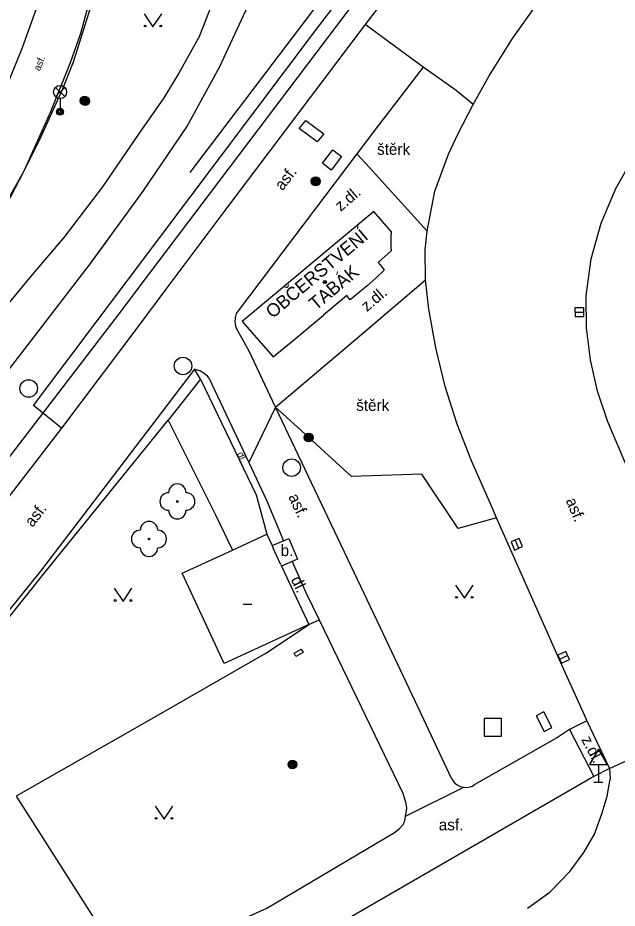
# Model space of a CAD drawing. Extents: x -596229 to -595156, y -1161237 to -1159376.
# Drawn here: x -595674.2 to -595640, y -1160305.2 to -1160254.3 of the extents above; entities that cross this region are included whole.
import ezdxf

# ---------------------------------------------------------------- set-up
doc = ezdxf.new("R2010")
doc.units = 0
for name, color, linetype in [('Level 22', 7, 'Continuous'), ('Level 24', 7, 'Continuous'), ('Level 25', 7, 'Continuous'), ('Level 26', 7, 'Continuous'), ('Level 27', 7, 'Continuous'), ('Level 33', 7, 'Continuous'), ('Level 34', 7, 'Continuous'), ('Level 36', 7, 'Continuous'), ('Level 39', 7, 'Continuous'), ('silnoproud - povrch.  znaky a  RIS  skut. velikost', 7, 'Continuous'), ('Specificka linie pasportu komunikaci', 7, 'Continuous'), ('TM - budovy drevene - VP', 7, 'Continuous'), ('TM - budovy zdene_ betonove - VP', 7, 'Continuous'), ('TM - chodniky - VP', 7, 'Continuous'), ('TM - komunikace - VP', 7, 'Continuous'), ('TM - letecke snimky - pomocna linie', 7, 'Continuous'), ('TM - MHD - osa koleji', 7, 'Continuous'), ('TM - plot drateny_ kovovy - VP', 7, 'Continuous'), ('TM - pomocna konstrukcni linie', 7, 'Continuous'), ('TM - popis objektu', 7, 'Continuous'), ('TM - popis povrchu', 7, 'Continuous'), ('TM - rozhrani mezi zpev. plochami mezi sebou - VP', 7, 'Continuous'), ('TM - rozhrani ploch obecne - VP', 7, 'Continuous'), ('TM - vstup do budovy - drevene', 7, 'Continuous'), ('TM - vstup do budovy - zdene_ betonove', 7, 'Continuous'), ('TM - zabradli - VP', 7, 'Continuous')]:
    doc.layers.add(name, color=color, linetype=linetype)

msp = doc.modelspace()

# ---------------------------------------------------------------- linework, layer by layer
at = {"layer": 'Level 22'}
for centre in [(-595665.13, -1160281.95), (-595666.75, -1160284.09)]:
    msp.add_circle(centre, 0.05, dxfattribs=at)
for centre, start, end in [((-595665.13, -1160281.45), 0, 180), ((-595665.63, -1160281.95), 90, 270), ((-595664.63, -1160281.95), 270, 90), ((-595665.13, -1160282.45), 180, 0), ((-595666.75, -1160283.59), 0, 180), ((-595667.25, -1160284.09), 90, 270), ((-595666.25, -1160284.09), 270, 90), ((-595666.75, -1160284.59), 180, 0)]:
    msp.add_arc(centre, 0.5, start, end, dxfattribs=at)
at = {"layer": 'Level 24'}
msp.add_lwpolyline([(-595644.67, -1160294.188), (-595644.215, -1160295.079), (-595643.77, -1160294.852), (-595644.225, -1160293.961)], close=True, dxfattribs=at)
at = {"layer": 'Level 25'}
for centre, radius in [((-595670.42, -1160259.08), 0.25), ((-595670.39, -1160259.1), 0.25), ((-595670.42, -1160259.08), 0.2), ((-595670.39, -1160259.1), 0.2), ((-595670.42, -1160259.08), 0.15), ((-595670.39, -1160259.1), 0.15), ((-595670.42, -1160259.08), 0.1), ((-595670.39, -1160259.1), 0.1), ((-595670.42, -1160259.08), 0.05), ((-595670.39, -1160259.1), 0.05), ((-595657.24, -1160263.68), 0.25), ((-595657.24, -1160263.68), 0.2), ((-595657.24, -1160263.68), 0.15), ((-595657.24, -1160263.68), 0.1), ((-595657.24, -1160263.68), 0.05), ((-595657.64, -1160278.3), 0.25), ((-595657.64, -1160278.3), 0.2), ((-595657.64, -1160278.3), 0.15), ((-595657.64, -1160278.3), 0.1), ((-595657.64, -1160278.3), 0.05), ((-595658.57, -1160296.96), 0.25), ((-595658.57, -1160296.96), 0.2), ((-595658.57, -1160296.96), 0.15), ((-595658.57, -1160296.96), 0.1), ((-595658.57, -1160296.96), 0.05)]:
    msp.add_circle(centre, radius, dxfattribs=at)
at = {"layer": 'Level 26'}
msp.add_lwpolyline([(-595647.64, -1160295.34), (-595646.64, -1160295.34), (-595646.64, -1160294.34), (-595647.64, -1160294.34)], close=True, dxfattribs=at)
at = {"layer": 'Level 27'}
for p, q in [((-595642.45, -1160271.152), (-595641.95, -1160271.148)), ((-595645.871, -1160284.161), (-595645.669, -1160284.619)), ((-595642.863, -1160290.746), (-595643.317, -1160290.954))]:
    msp.add_line(p, q, dxfattribs=at)
for points in [[(-595642.448, -1160271.402), (-595641.948, -1160271.398), (-595641.952, -1160270.898), (-595642.452, -1160270.902)], [(-595646.1, -1160284.263), (-595645.897, -1160284.72), (-595645.44, -1160284.517), (-595645.643, -1160284.06)], [(-595642.967, -1160290.518), (-595643.422, -1160290.727), (-595643.213, -1160291.182), (-595642.758, -1160290.973)]]:
    msp.add_lwpolyline(points, close=True, dxfattribs=at)
for centre in [(-595664.81, -1160274.22), (-595673.61, -1160275.5), (-595658.61, -1160280.02)]:
    msp.add_circle(centre, 0.5, dxfattribs=at)
at = {"layer": 'Level 33'}
for p, q in [((-595672.085, -1160258.85), (-595671.555, -1160258.32)), ((-595672.085, -1160258.32), (-595671.555, -1160258.85)), ((-595671.82, -1160258.96), (-595671.82, -1160259.71))]:
    msp.add_line(p, q, dxfattribs=at)
for centre, radius in [((-595671.82, -1160258.585), 0.375), ((-595671.82, -1160259.71), 0.2), ((-595671.82, -1160259.71), 0.145), ((-595671.82, -1160259.71), 0.0876)]:
    msp.add_circle(centre, radius, dxfattribs=at)
at = {"layer": 'Level 34'}
for p, q in [((-595641.12, -1160296.952), (-595641.12, -1160297.97)), ((-595641.37, -1160297.97), (-595640.87, -1160297.97))]:
    msp.add_line(p, q, dxfattribs=at)
msp.add_lwpolyline([(-595641.62, -1160296.952), (-595640.62, -1160296.952), (-595641.12, -1160296.086)], close=True, dxfattribs=at)
at = {"layer": 'Level 36'}
for points in [[(-595667.02, -1160254.12), (-595666.52, -1160254.87), (-595666.02, -1160254.12)], [(-595649.26, -1160286.72), (-595648.76, -1160287.47), (-595648.26, -1160286.72)], [(-595668.73, -1160286.9), (-595668.23, -1160287.65), (-595667.73, -1160286.9)], [(-595666.39, -1160299.33), (-595665.89, -1160300.08), (-595665.39, -1160299.33)]]:
    msp.add_lwpolyline(points, dxfattribs=at)
for centre in [(-595666.97, -1160254.82), (-595666.071, -1160254.82), (-595649.21, -1160287.42), (-595648.311, -1160287.42), (-595668.68, -1160287.6), (-595667.781, -1160287.6), (-595666.34, -1160300.03), (-595665.441, -1160300.03)]:
    msp.add_circle(centre, 0.05, dxfattribs=at)
at = {"layer": 'Level 39'}
msp.add_line((-595661.38, -1160287.82), (-595660.88, -1160287.82), dxfattribs=at)
for radius in [0.09, 0.0398]:
    msp.add_circle((-595656.72, -1160269.43), radius, dxfattribs=at)
at = {"layer": 'silnoproud - povrch.  znaky a  RIS  skut. velikost'}
for points in [[(-595656.77, -1160260.97), (-595657.16, -1160261.43), (-595658.19, -1160260.67), (-595657.8, -1160260.21), (-595656.77, -1160260.97)], [(-595655.76, -1160262.27), (-595656.35, -1160263.04), (-595656.85, -1160262.65), (-595656.26, -1160261.88), (-595655.76, -1160262.27)], [(-595658.37, -1160290.79), (-595658.47, -1160290.6), (-595658.06, -1160290.38), (-595657.96, -1160290.57), (-595658.16, -1160290.68), (-595658.37, -1160290.79)]]:
    msp.add_lwpolyline(points, dxfattribs=at)
at = {"layer": 'Specificka linie pasportu komunikaci'}
for points in [[(-595657.64, -1160288.98), (-595657.04, -1160288.71)], [(-595640.48, -1160297.18), (-595632.01, -1160293.31)]]:
    msp.add_lwpolyline(points, dxfattribs=at)
at = {"layer": 'TM - budovy drevene - VP'}
for points in [[(-595661.98, -1160284.72), (-595660.03, -1160283.82)], [(-595660.03, -1160283.82), (-595659.73, -1160284.46)], [(-595664.85, -1160286.05), (-595661.98, -1160284.72)], [(-595659.73, -1160284.46), (-595659.66, -1160284.62)], [(-595659.24, -1160285.52), (-595659.19, -1160285.64)], [(-595659.19, -1160285.64), (-595657.64, -1160288.98)], [(-595662.47, -1160291.2), (-595664.85, -1160286.05)], [(-595657.64, -1160288.98), (-595662.47, -1160291.2)]]:
    msp.add_lwpolyline(points, dxfattribs=at)
at = {"layer": 'TM - budovy zdene_ betonove - VP'}
for points in [[(-595653.93, -1160265.4), (-595661.43, -1160271.68)], [(-595652.94, -1160266.55), (-595653.93, -1160265.4)], [(-595652.94, -1160266.55), (-595652.94, -1160266.69)], [(-595652.93, -1160267.55), (-595652.93, -1160267.65)], [(-595652.93, -1160267.65), (-595653.68, -1160268.31)], [(-595653.68, -1160268.31), (-595653.49, -1160268.55), (-595653.33, -1160268.76)], [(-595653.33, -1160268.76), (-595653.82, -1160269.2)], [(-595654.31, -1160269.64), (-595655.27, -1160270.44)], [(-595655.47, -1160270.2), (-595656.79, -1160271.31)], [(-595655.27, -1160270.44), (-595655.47, -1160270.2)], [(-595661.43, -1160271.68), (-595659.67, -1160273.7)], [(-595659.67, -1160273.7), (-595658.41, -1160272.66)]]:
    msp.add_lwpolyline(points, dxfattribs=at)
at = {"layer": 'TM - chodniky - VP'}
for points in [[(-595668.8, -1160244.11), (-595668.89, -1160245.38), (-595669.02, -1160247.36), (-595669.46, -1160250.3), (-595669.97, -1160252.71), (-595670.65, -1160255.25), (-595671.25, -1160256.91), (-595672.36, -1160259.71), (-595673.9, -1160263.13)], [(-595672.02, -1160248.58), (-595672.92, -1160253.08), (-595673.98, -1160256.07), (-595675.19, -1160259.07), (-595676.05, -1160260.97)], [(-595650.19, -1160249.21), (-595654.41, -1160254.74)], [(-595654.41, -1160254.74), (-595662.3, -1160265.19), (-595665.79, -1160269.84)], [(-595673.9, -1160263.13), (-595674.65, -1160264.46), (-595675.21, -1160265.48), (-595676.61, -1160267.72)], [(-595665.79, -1160269.84), (-595667.44, -1160272.06)], [(-595667.44, -1160272.06), (-595671.74, -1160277.76)], [(-595664.16, -1160274.4), (-595669.62, -1160281.59)], [(-595653.74, -1160288.77), (-595659.54, -1160276.57)], [(-595646.92, -1160282.89), (-595649.12, -1160283.49), (-595651.18, -1160280.4), (-595655.19, -1160280.53), (-595657.64, -1160278.3), (-595659.54, -1160276.57)], [(-595671.74, -1160277.76), (-595677.75, -1160285.55)], [(-595669.62, -1160281.59), (-595672.94, -1160285.93)], [(-595672.94, -1160285.93), (-595679.55, -1160294.12), (-595684.85, -1160299.92)], [(-595657.8, -1160287.14), (-595657.04, -1160288.71)], [(-595657.04, -1160288.71), (-595652.27, -1160298.59)], [(-595649.47, -1160297.8), (-595651.07, -1160294.4), (-595653.74, -1160288.77)], [(-595641.77, -1160294.46), (-595642.76, -1160294.96)], [(-595642.76, -1160294.96), (-595643.45, -1160295.42), (-595648.21, -1160298.12)], [(-595640.48, -1160297.18), (-595641.37, -1160297.64)], [(-595641.37, -1160297.64), (-595660.4, -1160308.65), (-595665.66, -1160311.14), (-595683.11, -1160318.05), (-595694.61, -1160322.27), (-595700.31, -1160324.19)], [(-595649.47, -1160297.8), (-595649.34, -1160297.99), (-595649.18, -1160298.12), (-595649, -1160298.21), (-595648.8, -1160298.26)], [(-595648.8, -1160298.26), (-595648.64, -1160298.27), (-595648.43, -1160298.23), (-595648.3, -1160298.19), (-595648.21, -1160298.12)], [(-595652.27, -1160298.59), (-595652.11, -1160299.11), (-595652.07, -1160299.43), (-595652.09, -1160299.75)], [(-595652.25, -1160300.38), (-595652.18, -1160300.24), (-595652.14, -1160300.07), (-595652.11, -1160299.9)], [(-595652.11, -1160299.9), (-595652.09, -1160299.75)], [(-595652.75, -1160300.85), (-595652.48, -1160300.64), (-595652.25, -1160300.38)]]:
    msp.add_lwpolyline(points, dxfattribs=at)
at = {"layer": 'TM - komunikace - VP'}
for points in [[(-595648.26, -1160259.29), (-595647.35, -1160257.66), (-595646.01, -1160255.53), (-595644.56, -1160253.47)], [(-595650.89, -1160266.52), (-595650.44, -1160264.25), (-595649.67, -1160262.13), (-595649.13, -1160260.99), (-595648.26, -1160259.29)], [(-595641.82, -1160270.21), (-595641.52, -1160268.11), (-595640.95, -1160266.06), (-595640.13, -1160264.1), (-595639.08, -1160262.25)], [(-595650.98, -1160269.31), (-595650.99, -1160267.59), (-595650.89, -1160266.52)], [(-595648.35, -1160279.64), (-595649.17, -1160277.54), (-595649.85, -1160275.38), (-595650.39, -1160273.19), (-595650.79, -1160270.97), (-595650.98, -1160269.31)], [(-595640.58, -1160277.4), (-595641.16, -1160275.66), (-595641.57, -1160273.87), (-595641.79, -1160272.05), (-595641.82, -1160270.21)], [(-595634.93, -1160290.27), (-595635.97, -1160288.21), (-595640.58, -1160277.4)], [(-595646.92, -1160282.89), (-595647.26, -1160282.13), (-595648.35, -1160279.64)], [(-595643.18, -1160291.33), (-595646.92, -1160282.89)], [(-595641.77, -1160294.46), (-595641.8, -1160294.4), (-595643.18, -1160291.33)], [(-595641.77, -1160294.46), (-595640.48, -1160297.18)], [(-595640.48, -1160297.18), (-595640.44, -1160297.8)], [(-595645.16, -1160305.16), (-595643.88, -1160304.24), (-595642.72, -1160303.05), (-595641.94, -1160301.99), (-595641.33, -1160300.94), (-595640.92, -1160299.78), (-595640.61, -1160298.76), (-595640.44, -1160297.8)]]:
    msp.add_lwpolyline(points, dxfattribs=at)
at = {"layer": 'TM - letecke snimky - pomocna linie'}
msp.add_lwpolyline([(-595692.18, -1160318.49), (-595684.59, -1160315.61), (-595672.6, -1160310.84), (-595664.8, -1160307.32), (-595664.59, -1160307.22), (-595660.03, -1160305.16), (-595652.75, -1160300.85)], dxfattribs=at)
at = {"layer": 'TM - MHD - osa koleji'}
for points in [[(-595667.08, -1160264.25), (-595664.59, -1160260.57), (-595662.7, -1160257.13), (-595661.11, -1160253.68), (-595659.18, -1160247.89), (-595658.13, -1160243.44), (-595657.66, -1160239.82)], [(-595646.01, -1160241.51), (-595659.95, -1160259.96)], [(-595659.95, -1160259.96), (-595666.79, -1160269.01), (-595668.47, -1160271.24), (-595676.45, -1160281.64)], [(-595670.14, -1160268.45), (-595667.08, -1160264.25)], [(-595670.14, -1160268.45), (-595669.14, -1160267.07)], [(-595680.36, -1160281.64), (-595679.78, -1160280.97), (-595670.14, -1160268.45)]]:
    msp.add_lwpolyline(points, dxfattribs=at)
at = {"layer": 'TM - plot drateny_ kovovy - VP'}
msp.add_lwpolyline([(-595660.1, -1160290.63), (-595666.22, -1160294.14), (-595674.33, -1160298.76), (-595668.09, -1160308.57), (-595678.86, -1160312.67), (-595685.82, -1160302.39), (-595679.36, -1160294.35), (-595672.69, -1160286.01), (-595665.66, -1160277.31)], dxfattribs=at)
at = {"layer": 'TM - pomocna konstrukcni linie'}
msp.add_lwpolyline([(-595660.1, -1160290.63), (-595657.64, -1160288.98)], dxfattribs=at)
at = {"layer": 'TM - rozhrani mezi zpev. plochami mezi sebou - VP'}
for points in [[(-595651.11, -1160257.17), (-595654.41, -1160254.74)], [(-595651.11, -1160257.17), (-595653.77, -1160260.63), (-595654.9, -1160262.11)], [(-595648.26, -1160259.29), (-595649.22, -1160258.5), (-595651.11, -1160257.17)], [(-595654.9, -1160262.11), (-595661.61, -1160270.99)], [(-595650.89, -1160266.52), (-595654.2, -1160262.88), (-595654.9, -1160262.11)], [(-595659.54, -1160276.57), (-595654.84, -1160272.59), (-595650.98, -1160269.31)], [(-595661.61, -1160270.99), (-595661.77, -1160271.23), (-595661.82, -1160271.37), (-595661.85, -1160271.66), (-595661.81, -1160271.95), (-595661.75, -1160272.08)], [(-595659.54, -1160276.57), (-595661.04, -1160273.37), (-595661.75, -1160272.08)], [(-595663.34, -1160274.89), (-595663.42, -1160274.8), (-595663.6, -1160274.64), (-595663.81, -1160274.51), (-595663.93, -1160274.47), (-595664.16, -1160274.4)], [(-595663.34, -1160274.89), (-595661.06, -1160279.73)], [(-595659.54, -1160276.57), (-595661.06, -1160279.73)], [(-595661.06, -1160279.73), (-595660.05, -1160281.88), (-595659.08, -1160284.19)], [(-595659.73, -1160284.46), (-595659.08, -1160284.19)], [(-595659.08, -1160284.19), (-595658.77, -1160284.06), (-595658.27, -1160285.25), (-595658.59, -1160285.38)], [(-595658.59, -1160285.38), (-595659.19, -1160285.64)], [(-595658.59, -1160285.38), (-595657.8, -1160287.14)], [(-595642.76, -1160294.96), (-595641.37, -1160297.64)], [(-595652.11, -1160299.9), (-595648.8, -1160298.26)]]:
    msp.add_lwpolyline(points, dxfattribs=at)
at = {"layer": 'TM - rozhrani ploch obecne - VP'}
for points in [[(-595663.84, -1160255.36), (-595661.35, -1160248.96), (-595660.28, -1160246.22), (-595659.95, -1160245.36)], [(-595657.25, -1160255.08), (-595651.8, -1160247.93)], [(-595663.84, -1160255.36), (-595665.05, -1160257.51), (-595665.91, -1160258.91), (-595667.31, -1160260.94), (-595669.4, -1160263.99), (-595671.61, -1160266.88), (-595673.47, -1160269.08), (-595676.59, -1160272.85), (-595679.22, -1160276.21), (-595680.68, -1160278.14), (-595683.29, -1160281.63), (-595687.33, -1160286.28), (-595690.1, -1160289.68), (-595692.88, -1160292.34), (-595694.3, -1160293.83)], [(-595671.74, -1160277.76), (-595673.33, -1160276.48), (-595657.25, -1160255.08)], [(-595663.82, -1160274.97), (-595664.16, -1160274.4)], [(-595663.82, -1160274.97), (-595665.66, -1160277.31)], [(-595663.82, -1160274.97), (-595660.64, -1160281.57), (-595660.03, -1160283.82)], [(-595665.66, -1160277.31), (-595662.95, -1160282.71), (-595661.98, -1160284.72)]]:
    msp.add_lwpolyline(points, dxfattribs=at)
at = {"layer": 'TM - vstup do budovy - drevene'}
msp.add_lwpolyline([(-595659.24, -1160285.52), (-595659.66, -1160284.62)], dxfattribs=at)
at = {"layer": 'TM - vstup do budovy - zdene_ betonove'}
for points in [[(-595652.93, -1160267.55), (-595652.94, -1160266.69)], [(-595654.31, -1160269.64), (-595653.82, -1160269.2)], [(-595658.41, -1160272.66), (-595656.79, -1160271.31)]]:
    msp.add_lwpolyline(points, dxfattribs=at)
at = {"layer": 'TM - zabradli - VP'}
for points in [[(-595666.36, -1160245.62), (-595668.81, -1160245.39), (-595669.32, -1160250.4), (-595669.76, -1160252.49), (-595670.04, -1160253.63), (-595671.08, -1160256.88), (-595671.71, -1160258.46), (-595673.01, -1160261.36), (-595673.9, -1160263.13)], [(-595652.26, -1160247.12), (-595664.42, -1160263.17)], [(-595673.9, -1160263.13), (-595676.12, -1160267.34), (-595678.54, -1160271.13), (-595681.54, -1160275.32), (-595683.78, -1160278.33), (-595685.73, -1160280.62), (-595688.69, -1160284.15), (-595691.34, -1160287.01), (-595694.66, -1160290.55), (-595698.15, -1160294.13), (-595700.13, -1160295.9), (-595702.04, -1160297.52), (-595704.67, -1160299.49), (-595707.12, -1160301.16), (-595708.21, -1160301.77)]]:
    msp.add_lwpolyline(points, dxfattribs=at)

# ---------------------------------------------------------------- texts
at = {"layer": 'TM - popis objektu'}
for s, rotation, p in [('OBČERSTVENÍ', 39.94, (-595659.7, -1160271.54)), ('TABÁK', 39.85, (-595657.23, -1160271.08))]:
    msp.add_text(s, height=0.75, rotation=rotation, dxfattribs=at).set_placement(p)
at = {"layer": 'TM - popis povrchu'}
for s, height, rotation, p in [('asf.', 0.4, 68, (-595672.98, -1160257.41)), ('asf.', 0.65, 52.45, (-595659.13, -1160264.25)), ('z.dl.', 0.65, 40.3, (-595655.82, -1160265.43)), ('z.dl.', 0.65, 40.3, (-595654.32, -1160271.15)), ('dl.', 0.4, 295.21, (-595661.74, -1160279.23)), ('asf.', 0.65, 295.21, (-595658.82, -1160281.68)), ('asf.', 0.65, 292.72, (-595642.99, -1160281.89)), ('asf.', 0.65, 52.45, (-595673.39, -1160283.46)), ('dl.', 0.65, 295.21, (-595658.67, -1160286.4)), ('z.dl.', 0.65, 297.7, (-595642.11, -1160295.53))]:
    msp.add_text(s, height=height, rotation=rotation, dxfattribs=at).set_placement(p)
for s, p in [('štěrk', (-595653.74, -1160262.17)), ('štěrk', (-595654.93, -1160276.78)), ('b.', (-595659.24, -1160285.07)), ('asf.', (-595650.22, -1160300.72))]:
    msp.add_text(s, height=0.65, dxfattribs=at).set_placement(p)

doc.saveas('drawing.dxf')
